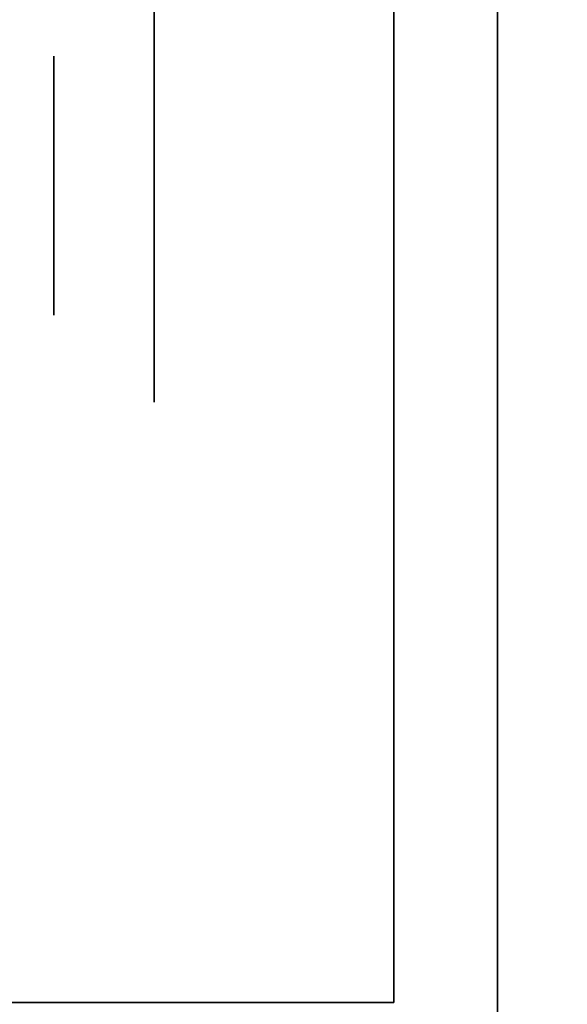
# Model space of a CAD drawing. Extents: x -1299 to -1246.9, y 2743.7 to 2747.9.
# Tile 274 of 656: x -1261.0328 to -1260.999, y 2744.8428 to 2744.9037. Entities that reach past the tile are written whole.
import ezdxf

# ---------------------------------------------------------------- set-up
doc = ezdxf.new("R2010")
doc.units = 0
doc.header["$LTSCALE"] = 150
doc.header["$MEASUREMENT"] = 0
doc.layers.add('3DFACE_BOLT', color=7, linetype='CONTINUOUS')
doc.layers.add('3DFACE_SHAPE', color=7, linetype='CONTINUOUS')

msp = doc.modelspace()

# ---------------------------------------------------------------- linework, layer by layer
at = {"layer": '3DFACE_BOLT', "color": 1}
for points, invisible_edges in [([(-1261.009719, 2744.906824, 0.138), (-1261.009719, 2744.900136, 0.126417), (-1261.024519, 2744.906824, 0.138)], 14), ([(-1261.024519, 2744.906824, 0.138), (-1261.009719, 2744.900136, 0.126417), (-1261.024519, 2744.900136, 0.126417)], 3), ([(-1261.009719, 2744.900136, 0.149583), (-1261.009719, 2744.906824, 0.138), (-1261.024519, 2744.900136, 0.149583)], 14), ([(-1261.024519, 2744.900136, 0.149583), (-1261.009719, 2744.906824, 0.138), (-1261.024519, 2744.906824, 0.138)], 3), ([(-1261.024519, 2744.906824, 0.138), (-1261.024519, 2744.900136, 0.126417), (-1261.024519, 2744.900136, 0.149583)], 2), ([(-1261.009719, 2744.906824, 0.068), (-1261.009719, 2744.900136, 0.056417), (-1261.024519, 2744.906824, 0.068)], 14), ([(-1261.024519, 2744.906824, 0.068), (-1261.009719, 2744.900136, 0.056417), (-1261.024519, 2744.900136, 0.056417)], 3), ([(-1261.009719, 2744.900136, 0.079583), (-1261.009719, 2744.906824, 0.068), (-1261.024519, 2744.900136, 0.079583)], 14), ([(-1261.024519, 2744.900136, 0.079583), (-1261.009719, 2744.906824, 0.068), (-1261.024519, 2744.906824, 0.068)], 3), ([(-1261.024519, 2744.906824, 0.068), (-1261.024519, 2744.900136, 0.056417), (-1261.024519, 2744.900136, 0.079583)], 2), ([(-1261.009719, 2744.906824, 0.138), (-1261.009719, 2744.900136, 0.149583), (-1261.009719, 2744.900136, 0.126417)], 2), ([(-1261.009719, 2744.906824, 0.068), (-1261.009719, 2744.900136, 0.079583), (-1261.009719, 2744.900136, 0.056417)], 2), ([(-1260.980719, 2744.901449, 0.138), (-1260.980719, 2744.901057, 0.135528), (-1261.030719, 2744.901449, 0.138)], 14), ([(-1261.030719, 2744.901449, 0.138), (-1260.980719, 2744.901057, 0.135528), (-1261.030719, 2744.901057, 0.135528)], 3), ([(-1260.980719, 2744.901057, 0.140472), (-1260.980719, 2744.901449, 0.138), (-1261.030719, 2744.901057, 0.140472)], 14), ([(-1261.030719, 2744.901057, 0.140472), (-1260.980719, 2744.901449, 0.138), (-1261.030719, 2744.901449, 0.138)], 3), ([(-1261.030719, 2744.901449, 0.138), (-1261.030719, 2744.901057, 0.135528), (-1261.030719, 2744.901057, 0.140472)], 2), ([(-1260.980719, 2744.901449, 0.068), (-1260.980719, 2744.901057, 0.065528), (-1261.030719, 2744.901449, 0.068)], 14), ([(-1261.030719, 2744.901449, 0.068), (-1260.980719, 2744.901057, 0.065528), (-1261.030719, 2744.901057, 0.065528)], 3), ([(-1260.980719, 2744.901057, 0.070472), (-1260.980719, 2744.901449, 0.068), (-1261.030719, 2744.901057, 0.070472)], 14), ([(-1261.030719, 2744.901057, 0.070472), (-1260.980719, 2744.901449, 0.068), (-1261.030719, 2744.901449, 0.068)], 3), ([(-1261.030719, 2744.901449, 0.068), (-1261.030719, 2744.901057, 0.065528), (-1261.030719, 2744.901057, 0.070472)], 2), ([(-1260.980719, 2744.901057, 0.135528), (-1260.980719, 2744.899921, 0.133298), (-1261.030719, 2744.901057, 0.135528)], 14), ([(-1261.030719, 2744.901057, 0.135528), (-1260.980719, 2744.899921, 0.133298), (-1261.030719, 2744.899921, 0.133298)], 3), ([(-1260.980719, 2744.899921, 0.142702), (-1260.980719, 2744.901057, 0.140472), (-1261.030719, 2744.899921, 0.142702)], 14), ([(-1261.030719, 2744.899921, 0.142702), (-1260.980719, 2744.901057, 0.140472), (-1261.030719, 2744.901057, 0.140472)], 3), ([(-1261.030719, 2744.901057, 0.135528), (-1261.030719, 2744.899921, 0.133298), (-1261.030719, 2744.901057, 0.140472)], 14), ([(-1261.030719, 2744.901057, 0.140472), (-1261.030719, 2744.899921, 0.133298), (-1261.030719, 2744.899921, 0.142702)], 3), ([(-1260.980719, 2744.901057, 0.065528), (-1260.980719, 2744.899921, 0.063298), (-1261.030719, 2744.901057, 0.065528)], 14), ([(-1261.030719, 2744.901057, 0.065528), (-1260.980719, 2744.899921, 0.063298), (-1261.030719, 2744.899921, 0.063298)], 3), ([(-1260.980719, 2744.899921, 0.072702), (-1260.980719, 2744.901057, 0.070472), (-1261.030719, 2744.899921, 0.072702)], 14), ([(-1261.030719, 2744.899921, 0.072702), (-1260.980719, 2744.901057, 0.070472), (-1261.030719, 2744.901057, 0.070472)], 3), ([(-1261.030719, 2744.901057, 0.065528), (-1261.030719, 2744.899921, 0.063298), (-1261.030719, 2744.901057, 0.070472)], 14), ([(-1261.030719, 2744.901057, 0.070472), (-1261.030719, 2744.899921, 0.063298), (-1261.030719, 2744.899921, 0.072702)], 3), ([(-1260.980719, 2744.899921, 0.133298), (-1260.980719, 2744.898151, 0.131528), (-1261.030719, 2744.899921, 0.133298)], 14), ([(-1261.030719, 2744.899921, 0.133298), (-1260.980719, 2744.898151, 0.131528), (-1261.030719, 2744.898151, 0.131528)], 3), ([(-1260.980719, 2744.898151, 0.144472), (-1260.980719, 2744.899921, 0.142702), (-1261.030719, 2744.898151, 0.144472)], 14), ([(-1261.030719, 2744.898151, 0.144472), (-1260.980719, 2744.899921, 0.142702), (-1261.030719, 2744.899921, 0.142702)], 3), ([(-1261.030719, 2744.899921, 0.133298), (-1261.030719, 2744.898151, 0.131528), (-1261.030719, 2744.899921, 0.142702)], 14), ([(-1261.030719, 2744.899921, 0.142702), (-1261.030719, 2744.898151, 0.131528), (-1261.030719, 2744.898151, 0.144472)], 3), ([(-1260.980719, 2744.899921, 0.063298), (-1260.980719, 2744.898151, 0.061528), (-1261.030719, 2744.899921, 0.063298)], 14), ([(-1261.030719, 2744.899921, 0.063298), (-1260.980719, 2744.898151, 0.061528), (-1261.030719, 2744.898151, 0.061528)], 3), ([(-1260.980719, 2744.898151, 0.074472), (-1260.980719, 2744.899921, 0.072702), (-1261.030719, 2744.898151, 0.074472)], 14), ([(-1261.030719, 2744.898151, 0.074472), (-1260.980719, 2744.899921, 0.072702), (-1261.030719, 2744.899921, 0.072702)], 3), ([(-1261.030719, 2744.899921, 0.063298), (-1261.030719, 2744.898151, 0.061528), (-1261.030719, 2744.899921, 0.072702)], 14), ([(-1261.030719, 2744.899921, 0.072702), (-1261.030719, 2744.898151, 0.061528), (-1261.030719, 2744.898151, 0.074472)], 3), ([(-1261.009719, 2744.900136, 0.126417), (-1261.009719, 2744.886761, 0.126417), (-1261.024519, 2744.900136, 0.126417)], 14), ([(-1261.024519, 2744.900136, 0.126417), (-1261.009719, 2744.886761, 0.126417), (-1261.024519, 2744.886761, 0.126417)], 3), ([(-1261.009719, 2744.886761, 0.149583), (-1261.009719, 2744.900136, 0.149583), (-1261.024519, 2744.886761, 0.149583)], 14), ([(-1261.024519, 2744.886761, 0.149583), (-1261.009719, 2744.900136, 0.149583), (-1261.024519, 2744.900136, 0.149583)], 3), ([(-1261.024519, 2744.900136, 0.126417), (-1261.024519, 2744.886761, 0.126417), (-1261.024519, 2744.900136, 0.149583)], 14), ([(-1261.024519, 2744.900136, 0.149583), (-1261.024519, 2744.886761, 0.126417), (-1261.024519, 2744.886761, 0.149583)], 3), ([(-1261.009719, 2744.900136, 0.056417), (-1261.009719, 2744.886761, 0.056417), (-1261.024519, 2744.900136, 0.056417)], 14), ([(-1261.024519, 2744.900136, 0.056417), (-1261.009719, 2744.886761, 0.056417), (-1261.024519, 2744.886761, 0.056417)], 3), ([(-1261.009719, 2744.886761, 0.079583), (-1261.009719, 2744.900136, 0.079583), (-1261.024519, 2744.886761, 0.079583)], 14), ([(-1261.024519, 2744.886761, 0.079583), (-1261.009719, 2744.900136, 0.079583), (-1261.024519, 2744.900136, 0.079583)], 3), ([(-1261.024519, 2744.900136, 0.056417), (-1261.024519, 2744.886761, 0.056417), (-1261.024519, 2744.900136, 0.079583)], 14), ([(-1261.024519, 2744.900136, 0.079583), (-1261.024519, 2744.886761, 0.056417), (-1261.024519, 2744.886761, 0.079583)], 3), ([(-1261.009719, 2744.900136, 0.149583), (-1261.009719, 2744.886761, 0.149583), (-1261.009719, 2744.900136, 0.126417)], 14), ([(-1261.009719, 2744.900136, 0.126417), (-1261.009719, 2744.886761, 0.149583), (-1261.009719, 2744.886761, 0.126417)], 3), ([(-1261.009719, 2744.900136, 0.079583), (-1261.009719, 2744.886761, 0.079583), (-1261.009719, 2744.900136, 0.056417)], 14), ([(-1261.009719, 2744.900136, 0.056417), (-1261.009719, 2744.886761, 0.079583), (-1261.009719, 2744.886761, 0.056417)], 3), ([(-1260.980719, 2744.898151, 0.131528), (-1260.980719, 2744.895921, 0.130392), (-1261.030719, 2744.898151, 0.131528)], 14), ([(-1261.030719, 2744.898151, 0.131528), (-1260.980719, 2744.895921, 0.130392), (-1261.030719, 2744.895921, 0.130392)], 3), ([(-1260.980719, 2744.895921, 0.145608), (-1260.980719, 2744.898151, 0.144472), (-1261.030719, 2744.895921, 0.145608)], 14), ([(-1261.030719, 2744.895921, 0.145608), (-1260.980719, 2744.898151, 0.144472), (-1261.030719, 2744.898151, 0.144472)], 3), ([(-1261.030719, 2744.898151, 0.131528), (-1261.030719, 2744.895921, 0.130392), (-1261.030719, 2744.898151, 0.144472)], 14), ([(-1261.030719, 2744.898151, 0.144472), (-1261.030719, 2744.895921, 0.130392), (-1261.030719, 2744.895921, 0.145608)], 3), ([(-1260.980719, 2744.898151, 0.061528), (-1260.980719, 2744.895921, 0.060392), (-1261.030719, 2744.898151, 0.061528)], 14), ([(-1261.030719, 2744.898151, 0.061528), (-1260.980719, 2744.895921, 0.060392), (-1261.030719, 2744.895921, 0.060392)], 3), ([(-1260.980719, 2744.895921, 0.075608), (-1260.980719, 2744.898151, 0.074472), (-1261.030719, 2744.895921, 0.075608)], 14), ([(-1261.030719, 2744.895921, 0.075608), (-1260.980719, 2744.898151, 0.074472), (-1261.030719, 2744.898151, 0.074472)], 3), ([(-1261.030719, 2744.898151, 0.061528), (-1261.030719, 2744.895921, 0.060392), (-1261.030719, 2744.898151, 0.074472)], 14), ([(-1261.030719, 2744.898151, 0.074472), (-1261.030719, 2744.895921, 0.060392), (-1261.030719, 2744.895921, 0.075608)], 3), ([(-1260.980719, 2744.895921, 0.130392), (-1260.980719, 2744.893449, 0.13), (-1261.030719, 2744.895921, 0.130392)], 14), ([(-1261.030719, 2744.895921, 0.130392), (-1260.980719, 2744.893449, 0.13), (-1261.030719, 2744.893449, 0.13)], 3), ([(-1260.980719, 2744.893449, 0.146), (-1260.980719, 2744.895921, 0.145608), (-1261.030719, 2744.893449, 0.146)], 14), ([(-1261.030719, 2744.893449, 0.146), (-1260.980719, 2744.895921, 0.145608), (-1261.030719, 2744.895921, 0.145608)], 3), ([(-1261.030719, 2744.895921, 0.130392), (-1261.030719, 2744.893449, 0.13), (-1261.030719, 2744.895921, 0.145608)], 14), ([(-1261.030719, 2744.895921, 0.145608), (-1261.030719, 2744.893449, 0.13), (-1261.030719, 2744.893449, 0.146)], 3), ([(-1260.980719, 2744.895921, 0.060392), (-1260.980719, 2744.893449, 0.06), (-1261.030719, 2744.895921, 0.060392)], 14), ([(-1261.030719, 2744.895921, 0.060392), (-1260.980719, 2744.893449, 0.06), (-1261.030719, 2744.893449, 0.06)], 3), ([(-1260.980719, 2744.893449, 0.076), (-1260.980719, 2744.895921, 0.075608), (-1261.030719, 2744.893449, 0.076)], 14), ([(-1261.030719, 2744.893449, 0.076), (-1260.980719, 2744.895921, 0.075608), (-1261.030719, 2744.895921, 0.075608)], 3), ([(-1261.030719, 2744.895921, 0.060392), (-1261.030719, 2744.893449, 0.06), (-1261.030719, 2744.895921, 0.075608)], 14), ([(-1261.030719, 2744.895921, 0.075608), (-1261.030719, 2744.893449, 0.06), (-1261.030719, 2744.893449, 0.076)], 3), ([(-1260.980719, 2744.893449, 0.13), (-1260.980719, 2744.890976, 0.130392), (-1261.030719, 2744.893449, 0.13)], 14), ([(-1261.030719, 2744.893449, 0.13), (-1260.980719, 2744.890976, 0.130392), (-1261.030719, 2744.890976, 0.130392)], 3), ([(-1260.980719, 2744.890976, 0.145608), (-1260.980719, 2744.893449, 0.146), (-1261.030719, 2744.890976, 0.145608)], 14), ([(-1261.030719, 2744.890976, 0.145608), (-1260.980719, 2744.893449, 0.146), (-1261.030719, 2744.893449, 0.146)], 3), ([(-1261.030719, 2744.893449, 0.13), (-1261.030719, 2744.890976, 0.130392), (-1261.030719, 2744.893449, 0.146)], 14), ([(-1261.030719, 2744.893449, 0.146), (-1261.030719, 2744.890976, 0.130392), (-1261.030719, 2744.890976, 0.145608)], 3), ([(-1260.980719, 2744.893449, 0.06), (-1260.980719, 2744.890976, 0.060392), (-1261.030719, 2744.893449, 0.06)], 14), ([(-1261.030719, 2744.893449, 0.06), (-1260.980719, 2744.890976, 0.060392), (-1261.030719, 2744.890976, 0.060392)], 3), ([(-1260.980719, 2744.890976, 0.075608), (-1260.980719, 2744.893449, 0.076), (-1261.030719, 2744.890976, 0.075608)], 14), ([(-1261.030719, 2744.890976, 0.075608), (-1260.980719, 2744.893449, 0.076), (-1261.030719, 2744.893449, 0.076)], 3), ([(-1261.030719, 2744.893449, 0.06), (-1261.030719, 2744.890976, 0.060392), (-1261.030719, 2744.893449, 0.076)], 14), ([(-1261.030719, 2744.893449, 0.076), (-1261.030719, 2744.890976, 0.060392), (-1261.030719, 2744.890976, 0.075608)], 3), ([(-1260.980719, 2744.890976, 0.130392), (-1260.980719, 2744.888746, 0.131528), (-1261.030719, 2744.890976, 0.130392)], 14), ([(-1261.030719, 2744.890976, 0.130392), (-1260.980719, 2744.888746, 0.131528), (-1261.030719, 2744.888746, 0.131528)], 3), ([(-1260.980719, 2744.888746, 0.144472), (-1260.980719, 2744.890976, 0.145608), (-1261.030719, 2744.888746, 0.144472)], 14), ([(-1261.030719, 2744.888746, 0.144472), (-1260.980719, 2744.890976, 0.145608), (-1261.030719, 2744.890976, 0.145608)], 3), ([(-1261.030719, 2744.890976, 0.130392), (-1261.030719, 2744.888746, 0.131528), (-1261.030719, 2744.890976, 0.145608)], 14), ([(-1261.030719, 2744.890976, 0.145608), (-1261.030719, 2744.888746, 0.131528), (-1261.030719, 2744.888746, 0.144472)], 3), ([(-1260.980719, 2744.890976, 0.060392), (-1260.980719, 2744.888746, 0.061528), (-1261.030719, 2744.890976, 0.060392)], 14), ([(-1261.030719, 2744.890976, 0.060392), (-1260.980719, 2744.888746, 0.061528), (-1261.030719, 2744.888746, 0.061528)], 3), ([(-1260.980719, 2744.888746, 0.074472), (-1260.980719, 2744.890976, 0.075608), (-1261.030719, 2744.888746, 0.074472)], 14), ([(-1261.030719, 2744.888746, 0.074472), (-1260.980719, 2744.890976, 0.075608), (-1261.030719, 2744.890976, 0.075608)], 3), ([(-1261.030719, 2744.890976, 0.060392), (-1261.030719, 2744.888746, 0.061528), (-1261.030719, 2744.890976, 0.075608)], 14), ([(-1261.030719, 2744.890976, 0.075608), (-1261.030719, 2744.888746, 0.061528), (-1261.030719, 2744.888746, 0.074472)], 3), ([(-1260.980719, 2744.888746, 0.131528), (-1260.980719, 2744.886976, 0.133298), (-1261.030719, 2744.888746, 0.131528)], 14), ([(-1261.030719, 2744.888746, 0.131528), (-1260.980719, 2744.886976, 0.133298), (-1261.030719, 2744.886976, 0.133298)], 3), ([(-1260.980719, 2744.886976, 0.142702), (-1260.980719, 2744.888746, 0.144472), (-1261.030719, 2744.886976, 0.142702)], 14), ([(-1261.030719, 2744.886976, 0.142702), (-1260.980719, 2744.888746, 0.144472), (-1261.030719, 2744.888746, 0.144472)], 3), ([(-1261.030719, 2744.888746, 0.131528), (-1261.030719, 2744.886976, 0.133298), (-1261.030719, 2744.888746, 0.144472)], 14), ([(-1261.030719, 2744.888746, 0.144472), (-1261.030719, 2744.886976, 0.133298), (-1261.030719, 2744.886976, 0.142702)], 3), ([(-1260.980719, 2744.888746, 0.061528), (-1260.980719, 2744.886976, 0.063298), (-1261.030719, 2744.888746, 0.061528)], 14), ([(-1261.030719, 2744.888746, 0.061528), (-1260.980719, 2744.886976, 0.063298), (-1261.030719, 2744.886976, 0.063298)], 3), ([(-1260.980719, 2744.886976, 0.072702), (-1260.980719, 2744.888746, 0.074472), (-1261.030719, 2744.886976, 0.072702)], 14), ([(-1261.030719, 2744.886976, 0.072702), (-1260.980719, 2744.888746, 0.074472), (-1261.030719, 2744.888746, 0.074472)], 3), ([(-1261.030719, 2744.888746, 0.061528), (-1261.030719, 2744.886976, 0.063298), (-1261.030719, 2744.888746, 0.074472)], 14), ([(-1261.030719, 2744.888746, 0.074472), (-1261.030719, 2744.886976, 0.063298), (-1261.030719, 2744.886976, 0.072702)], 3), ([(-1260.980719, 2744.886976, 0.133298), (-1260.980719, 2744.88584, 0.135528), (-1261.030719, 2744.886976, 0.133298)], 14), ([(-1261.030719, 2744.886976, 0.133298), (-1260.980719, 2744.88584, 0.135528), (-1261.030719, 2744.88584, 0.135528)], 3), ([(-1260.980719, 2744.88584, 0.140472), (-1260.980719, 2744.886976, 0.142702), (-1261.030719, 2744.88584, 0.140472)], 14), ([(-1261.030719, 2744.88584, 0.140472), (-1260.980719, 2744.886976, 0.142702), (-1261.030719, 2744.886976, 0.142702)], 3), ([(-1261.030719, 2744.886976, 0.133298), (-1261.030719, 2744.88584, 0.135528), (-1261.030719, 2744.886976, 0.142702)], 14), ([(-1261.030719, 2744.886976, 0.142702), (-1261.030719, 2744.88584, 0.135528), (-1261.030719, 2744.88584, 0.140472)], 3), ([(-1260.980719, 2744.886976, 0.063298), (-1260.980719, 2744.88584, 0.065528), (-1261.030719, 2744.886976, 0.063298)], 14), ([(-1261.030719, 2744.886976, 0.063298), (-1260.980719, 2744.88584, 0.065528), (-1261.030719, 2744.88584, 0.065528)], 3), ([(-1260.980719, 2744.88584, 0.070472), (-1260.980719, 2744.886976, 0.072702), (-1261.030719, 2744.88584, 0.070472)], 14), ([(-1261.030719, 2744.88584, 0.070472), (-1260.980719, 2744.886976, 0.072702), (-1261.030719, 2744.886976, 0.072702)], 3), ([(-1261.030719, 2744.886976, 0.063298), (-1261.030719, 2744.88584, 0.065528), (-1261.030719, 2744.886976, 0.072702)], 14), ([(-1261.030719, 2744.886976, 0.072702), (-1261.030719, 2744.88584, 0.065528), (-1261.030719, 2744.88584, 0.070472)], 3), ([(-1261.009719, 2744.886761, 0.126417), (-1261.009719, 2744.880074, 0.138), (-1261.024519, 2744.886761, 0.126417)], 14), ([(-1261.024519, 2744.886761, 0.126417), (-1261.009719, 2744.880074, 0.138), (-1261.024519, 2744.880074, 0.138)], 3), ([(-1261.009719, 2744.880074, 0.138), (-1261.009719, 2744.886761, 0.149583), (-1261.024519, 2744.880074, 0.138)], 14), ([(-1261.024519, 2744.880074, 0.138), (-1261.009719, 2744.886761, 0.149583), (-1261.024519, 2744.886761, 0.149583)], 3), ([(-1261.024519, 2744.886761, 0.126417), (-1261.024519, 2744.880074, 0.138), (-1261.024519, 2744.886761, 0.149583)], 12), ([(-1261.009719, 2744.886761, 0.056417), (-1261.009719, 2744.880074, 0.068), (-1261.024519, 2744.886761, 0.056417)], 14), ([(-1261.024519, 2744.886761, 0.056417), (-1261.009719, 2744.880074, 0.068), (-1261.024519, 2744.880074, 0.068)], 3), ([(-1261.009719, 2744.880074, 0.068), (-1261.009719, 2744.886761, 0.079583), (-1261.024519, 2744.880074, 0.068)], 14), ([(-1261.024519, 2744.880074, 0.068), (-1261.009719, 2744.886761, 0.079583), (-1261.024519, 2744.886761, 0.079583)], 3), ([(-1261.024519, 2744.886761, 0.056417), (-1261.024519, 2744.880074, 0.068), (-1261.024519, 2744.886761, 0.079583)], 12), ([(-1261.009719, 2744.886761, 0.149583), (-1261.009719, 2744.880074, 0.138), (-1261.009719, 2744.886761, 0.126417)], 12), ([(-1261.009719, 2744.886761, 0.079583), (-1261.009719, 2744.880074, 0.068), (-1261.009719, 2744.886761, 0.056417)], 12), ([(-1260.980719, 2744.88584, 0.135528), (-1260.980719, 2744.885449, 0.138), (-1261.030719, 2744.88584, 0.135528)], 14), ([(-1261.030719, 2744.88584, 0.135528), (-1260.980719, 2744.885449, 0.138), (-1261.030719, 2744.885449, 0.138)], 3), ([(-1260.980719, 2744.885449, 0.138), (-1260.980719, 2744.88584, 0.140472), (-1261.030719, 2744.885449, 0.138)], 14), ([(-1261.030719, 2744.885449, 0.138), (-1260.980719, 2744.88584, 0.140472), (-1261.030719, 2744.88584, 0.140472)], 3), ([(-1261.030719, 2744.88584, 0.135528), (-1261.030719, 2744.885449, 0.138), (-1261.030719, 2744.88584, 0.140472)], 12), ([(-1260.980719, 2744.88584, 0.065528), (-1260.980719, 2744.885449, 0.068), (-1261.030719, 2744.88584, 0.065528)], 14), ([(-1261.030719, 2744.88584, 0.065528), (-1260.980719, 2744.885449, 0.068), (-1261.030719, 2744.885449, 0.068)], 3), ([(-1260.980719, 2744.885449, 0.068), (-1260.980719, 2744.88584, 0.070472), (-1261.030719, 2744.885449, 0.068)], 14), ([(-1261.030719, 2744.885449, 0.068), (-1260.980719, 2744.88584, 0.070472), (-1261.030719, 2744.88584, 0.070472)], 3), ([(-1261.030719, 2744.88584, 0.065528), (-1261.030719, 2744.885449, 0.068), (-1261.030719, 2744.88584, 0.070472)], 12)]:
    msp.add_3dface(points, dxfattribs=dict(at, invisible_edges=invisible_edges))
at = {"layer": '3DFACE_SHAPE', "color": 13}
for points, invisible_edges in [([(-1261.009719, 2744.893449, 0.033), (-1261.009719, 2744.899459, 0.06199), (-1261.009719, 2744.925549, 0.033)], 15), ([(-1261.009719, 2744.899459, 0.06199), (-1261.009719, 2744.901949, 0.068), (-1261.009719, 2744.925549, 0.033)], 14), ([(-1261.009719, 2744.925549, 0.033), (-1261.009719, 2744.901949, 0.068), (-1261.009719, 2744.899459, 0.07401)], 13), ([(-1261.009719, 2744.899459, 0.07401), (-1261.009719, 2744.901949, 0.138), (-1261.009719, 2744.925549, 0.033)], 15), ([(-1261.009719, 2744.901949, 0.138), (-1261.009719, 2744.925549, 0.173), (-1261.009719, 2744.925549, 0.033)], 13), ([(-1261.009719, 2744.901949, 0.138), (-1261.009719, 2744.899459, 0.14401), (-1261.009719, 2744.925549, 0.173)], 14), ([(-1261.009719, 2744.899459, 0.14401), (-1261.009719, 2744.893449, 0.1465), (-1261.009719, 2744.925549, 0.173)], 14), ([(-1261.009719, 2744.925549, 0.173), (-1261.009719, 2744.893449, 0.1465), (-1261.009719, 2744.887438, 0.14401)], 13), ([(-1261.009719, 2744.925549, 0.173), (-1261.009719, 2744.887438, 0.14401), (-1261.009719, 2744.842949, 0.173)], 3), ([(-1261.003319, 2744.836549, 0.033), (-1261.009719, 2744.893449, 0.033), (-1261.003319, 2744.925549, 0.033)], 3), ([(-1261.009719, 2744.893449, 0.033), (-1261.009719, 2744.925549, 0.033), (-1261.003319, 2744.925549, 0.033)], 12), ([(-1261.009719, 2744.925549, 0.173), (-1261.009719, 2744.842949, 0.173), (-1261.003319, 2744.925549, 0.173)], 2), ([(-1261.003319, 2744.925549, 0.173), (-1261.009719, 2744.842949, 0.173), (-1261.003319, 2744.836549, 0.173)], 3), ([(-1261.003319, 2744.901949, 0.068), (-1261.003319, 2744.899459, 0.06199), (-1261.003319, 2744.925549, 0.068)], 14), ([(-1261.003319, 2744.899459, 0.06199), (-1261.003319, 2744.893449, 0.0595), (-1261.003319, 2744.925549, 0.068)], 14), ([(-1261.003319, 2744.925549, 0.068), (-1261.003319, 2744.893449, 0.0595), (-1261.003319, 2744.925549, 0.033)], 15), ([(-1261.003319, 2744.893449, 0.0595), (-1261.003319, 2744.887438, 0.06199), (-1261.003319, 2744.925549, 0.033)], 14), ([(-1261.003319, 2744.925549, 0.033), (-1261.003319, 2744.887438, 0.06199), (-1261.003319, 2744.836549, 0.033)], 3), ([(-1261.003319, 2744.836549, 0.173), (-1261.003319, 2744.899459, 0.14401), (-1261.003319, 2744.925549, 0.173)], 3), ([(-1261.003319, 2744.899459, 0.14401), (-1261.003319, 2744.925549, 0.138), (-1261.003319, 2744.925549, 0.173)], 13), ([(-1261.003319, 2744.899459, 0.14401), (-1261.003319, 2744.901949, 0.138), (-1261.003319, 2744.925549, 0.138)], 14), ([(-1261.003319, 2744.901949, 0.068), (-1261.003319, 2744.925549, 0.068), (-1261.003319, 2744.899459, 0.13199)], 15), ([(-1261.003319, 2744.899459, 0.13199), (-1261.003319, 2744.925549, 0.068), (-1261.003319, 2744.901949, 0.138)], 3), ([(-1261.003319, 2744.925549, 0.068), (-1261.003319, 2744.925549, 0.138), (-1261.003319, 2744.901949, 0.138)], 14), ([(-1261.009719, 2744.899459, 0.13199), (-1261.009719, 2744.901949, 0.138), (-1261.009719, 2744.899459, 0.07401)], 14), ([(-1261.009719, 2744.899459, 0.13199), (-1261.003319, 2744.899459, 0.13199), (-1261.009719, 2744.901949, 0.138)], 3), ([(-1261.003319, 2744.899459, 0.13199), (-1261.003319, 2744.901949, 0.138), (-1261.009719, 2744.901949, 0.138)], 14), ([(-1261.009719, 2744.901949, 0.138), (-1261.003319, 2744.901949, 0.138), (-1261.009719, 2744.899459, 0.14401)], 3), ([(-1261.003319, 2744.901949, 0.138), (-1261.003319, 2744.899459, 0.14401), (-1261.009719, 2744.899459, 0.14401)], 14), ([(-1261.009719, 2744.899459, 0.06199), (-1261.003319, 2744.899459, 0.06199), (-1261.009719, 2744.901949, 0.068)], 3), ([(-1261.003319, 2744.899459, 0.06199), (-1261.003319, 2744.901949, 0.068), (-1261.009719, 2744.901949, 0.068)], 14), ([(-1261.009719, 2744.901949, 0.068), (-1261.003319, 2744.901949, 0.068), (-1261.009719, 2744.899459, 0.07401)], 3), ([(-1261.003319, 2744.901949, 0.068), (-1261.003319, 2744.899459, 0.07401), (-1261.009719, 2744.899459, 0.07401)], 14), ([(-1261.003319, 2744.899459, 0.07401), (-1261.003319, 2744.901949, 0.068), (-1261.003319, 2744.899459, 0.13199)], 14), ([(-1261.009719, 2744.893449, 0.0595), (-1261.009719, 2744.899459, 0.06199), (-1261.009719, 2744.893449, 0.033)], 14), ([(-1261.009719, 2744.893449, 0.1295), (-1261.009719, 2744.899459, 0.13199), (-1261.009719, 2744.893449, 0.0765)], 14), ([(-1261.009719, 2744.893449, 0.0765), (-1261.009719, 2744.899459, 0.13199), (-1261.009719, 2744.899459, 0.07401)], 3), ([(-1261.009719, 2744.899459, 0.14401), (-1261.003319, 2744.899459, 0.14401), (-1261.009719, 2744.893449, 0.1465)], 3), ([(-1261.003319, 2744.899459, 0.14401), (-1261.003319, 2744.893449, 0.1465), (-1261.009719, 2744.893449, 0.1465)], 14), ([(-1261.009719, 2744.893449, 0.1295), (-1261.003319, 2744.893449, 0.1295), (-1261.009719, 2744.899459, 0.13199)], 3), ([(-1261.003319, 2744.893449, 0.1295), (-1261.003319, 2744.899459, 0.13199), (-1261.009719, 2744.899459, 0.13199)], 14), ([(-1261.009719, 2744.899459, 0.07401), (-1261.003319, 2744.899459, 0.07401), (-1261.009719, 2744.893449, 0.0765)], 3), ([(-1261.003319, 2744.899459, 0.07401), (-1261.003319, 2744.893449, 0.0765), (-1261.009719, 2744.893449, 0.0765)], 14), ([(-1261.009719, 2744.893449, 0.0595), (-1261.003319, 2744.893449, 0.0595), (-1261.009719, 2744.899459, 0.06199)], 3), ([(-1261.003319, 2744.893449, 0.0595), (-1261.003319, 2744.899459, 0.06199), (-1261.009719, 2744.899459, 0.06199)], 14), ([(-1261.003319, 2744.893449, 0.1465), (-1261.003319, 2744.899459, 0.14401), (-1261.003319, 2744.836549, 0.173)], 14), ([(-1261.003319, 2744.899459, 0.13199), (-1261.003319, 2744.893449, 0.1295), (-1261.003319, 2744.899459, 0.07401)], 14), ([(-1261.003319, 2744.893449, 0.1295), (-1261.003319, 2744.893449, 0.0765), (-1261.003319, 2744.899459, 0.07401)], 13), ([(-1261.009719, 2744.842949, 0.033), (-1261.009719, 2744.887438, 0.06199), (-1261.009719, 2744.893449, 0.033)], 3), ([(-1261.009719, 2744.887438, 0.06199), (-1261.009719, 2744.893449, 0.0595), (-1261.009719, 2744.893449, 0.033)], 14), ([(-1261.009719, 2744.887438, 0.13199), (-1261.009719, 2744.893449, 0.1295), (-1261.009719, 2744.887438, 0.07401)], 14), ([(-1261.009719, 2744.887438, 0.07401), (-1261.009719, 2744.893449, 0.1295), (-1261.009719, 2744.893449, 0.0765)], 3), ([(-1261.009719, 2744.893449, 0.1465), (-1261.003319, 2744.893449, 0.1465), (-1261.009719, 2744.887438, 0.14401)], 3), ([(-1261.003319, 2744.893449, 0.1465), (-1261.003319, 2744.887438, 0.14401), (-1261.009719, 2744.887438, 0.14401)], 14), ([(-1261.009719, 2744.887438, 0.13199), (-1261.003319, 2744.887438, 0.13199), (-1261.009719, 2744.893449, 0.1295)], 3), ([(-1261.003319, 2744.887438, 0.13199), (-1261.003319, 2744.893449, 0.1295), (-1261.009719, 2744.893449, 0.1295)], 14), ([(-1261.009719, 2744.893449, 0.0765), (-1261.003319, 2744.893449, 0.0765), (-1261.009719, 2744.887438, 0.07401)], 3), ([(-1261.003319, 2744.893449, 0.0765), (-1261.003319, 2744.887438, 0.07401), (-1261.009719, 2744.887438, 0.07401)], 14), ([(-1261.009719, 2744.887438, 0.06199), (-1261.003319, 2744.887438, 0.06199), (-1261.009719, 2744.893449, 0.0595)], 3), ([(-1261.003319, 2744.887438, 0.06199), (-1261.003319, 2744.893449, 0.0595), (-1261.009719, 2744.893449, 0.0595)], 14), ([(-1261.009719, 2744.842949, 0.033), (-1261.009719, 2744.893449, 0.033), (-1261.003319, 2744.836549, 0.033)], 14), ([(-1261.003319, 2744.893449, 0.1295), (-1261.003319, 2744.887438, 0.13199), (-1261.003319, 2744.893449, 0.0765)], 14), ([(-1261.003319, 2744.887438, 0.13199), (-1261.003319, 2744.884949, 0.138), (-1261.003319, 2744.893449, 0.0765)], 14), ([(-1261.003319, 2744.893449, 0.0765), (-1261.003319, 2744.884949, 0.138), (-1261.003319, 2744.887438, 0.07401)], 3), ([(-1261.003319, 2744.893449, 0.1465), (-1261.003319, 2744.836549, 0.138), (-1261.003319, 2744.887438, 0.14401)], 3), ([(-1261.003319, 2744.836549, 0.138), (-1261.003319, 2744.893449, 0.1465), (-1261.003319, 2744.836549, 0.173)], 3), ([(-1261.009719, 2744.887438, 0.14401), (-1261.009719, 2744.884949, 0.138), (-1261.009719, 2744.842949, 0.173)], 14), ([(-1261.009719, 2744.842949, 0.173), (-1261.009719, 2744.884949, 0.138), (-1261.009719, 2744.887438, 0.13199)], 13), ([(-1261.009719, 2744.887438, 0.07401), (-1261.009719, 2744.884949, 0.068), (-1261.009719, 2744.887438, 0.13199)], 14), ([(-1261.009719, 2744.887438, 0.13199), (-1261.009719, 2744.884949, 0.068), (-1261.009719, 2744.842949, 0.173)], 15), ([(-1261.009719, 2744.884949, 0.068), (-1261.009719, 2744.887438, 0.06199), (-1261.009719, 2744.842949, 0.033)], 14), ([(-1261.009719, 2744.887438, 0.14401), (-1261.003319, 2744.887438, 0.14401), (-1261.009719, 2744.884949, 0.138)], 3), ([(-1261.003319, 2744.887438, 0.14401), (-1261.003319, 2744.884949, 0.138), (-1261.009719, 2744.884949, 0.138)], 14), ([(-1261.009719, 2744.884949, 0.138), (-1261.003319, 2744.884949, 0.138), (-1261.009719, 2744.887438, 0.13199)], 3), ([(-1261.003319, 2744.884949, 0.138), (-1261.003319, 2744.887438, 0.13199), (-1261.009719, 2744.887438, 0.13199)], 14), ([(-1261.009719, 2744.887438, 0.07401), (-1261.003319, 2744.887438, 0.07401), (-1261.009719, 2744.884949, 0.068)], 3), ([(-1261.003319, 2744.887438, 0.07401), (-1261.003319, 2744.884949, 0.068), (-1261.009719, 2744.884949, 0.068)], 14), ([(-1261.009719, 2744.884949, 0.068), (-1261.003319, 2744.884949, 0.068), (-1261.009719, 2744.887438, 0.06199)], 3), ([(-1261.003319, 2744.884949, 0.068), (-1261.003319, 2744.887438, 0.06199), (-1261.009719, 2744.887438, 0.06199)], 14), ([(-1261.003319, 2744.887438, 0.06199), (-1261.003319, 2744.836549, 0.068), (-1261.003319, 2744.836549, 0.033)], 13), ([(-1261.003319, 2744.887438, 0.06199), (-1261.003319, 2744.884949, 0.068), (-1261.003319, 2744.836549, 0.068)], 14), ([(-1261.003319, 2744.884949, 0.068), (-1261.003319, 2744.887438, 0.07401), (-1261.003319, 2744.836549, 0.068)], 14), ([(-1261.003319, 2744.884949, 0.138), (-1261.003319, 2744.836549, 0.068), (-1261.003319, 2744.887438, 0.07401)], 15), ([(-1261.003319, 2744.887438, 0.14401), (-1261.003319, 2744.836549, 0.138), (-1261.003319, 2744.884949, 0.138)], 3), ([(-1261.009719, 2744.884949, 0.068), (-1261.009719, 2744.842949, 0.033), (-1261.009719, 2744.842949, 0.173)], 13), ([(-1261.003319, 2744.836549, 0.138), (-1261.003319, 2744.836549, 0.068), (-1261.003319, 2744.884949, 0.138)], 14), ([(-1261.057308, 2744.842949, 0.14401), (-1261.092319, 2744.842949, 0.173), (-1261.009719, 2744.842949, 0.173)], 13), ([(-1261.063319, 2744.842949, 0.033), (-1261.009719, 2744.842949, 0.033), (-1261.092319, 2744.836549, 0.033)], 14), ([(-1261.092319, 2744.836549, 0.033), (-1261.009719, 2744.842949, 0.033), (-1261.003319, 2744.836549, 0.033)], 3), ([(-1261.009719, 2744.842949, 0.173), (-1261.092319, 2744.836549, 0.173), (-1261.003319, 2744.836549, 0.173)], 13), ([(-1261.009719, 2744.842949, 0.173), (-1261.092319, 2744.842949, 0.173), (-1261.092319, 2744.836549, 0.173)], 12), ([(-1261.063319, 2744.842949, 0.033), (-1261.057308, 2744.842949, 0.06199), (-1261.009719, 2744.842949, 0.033)], 15), ([(-1261.057308, 2744.842949, 0.06199), (-1261.054819, 2744.842949, 0.068), (-1261.009719, 2744.842949, 0.033)], 14), ([(-1261.054819, 2744.842949, 0.138), (-1261.057308, 2744.842949, 0.14401), (-1261.009719, 2744.842949, 0.033)], 14), ([(-1261.009719, 2744.842949, 0.033), (-1261.057308, 2744.842949, 0.14401), (-1261.009719, 2744.842949, 0.173)], 3), ([(-1261.054819, 2744.842949, 0.138), (-1261.009719, 2744.842949, 0.033), (-1261.054819, 2744.842949, 0.068)], 15)]:
    msp.add_3dface(points, dxfattribs=dict(at, invisible_edges=invisible_edges))

doc.saveas('drawing.dxf')
